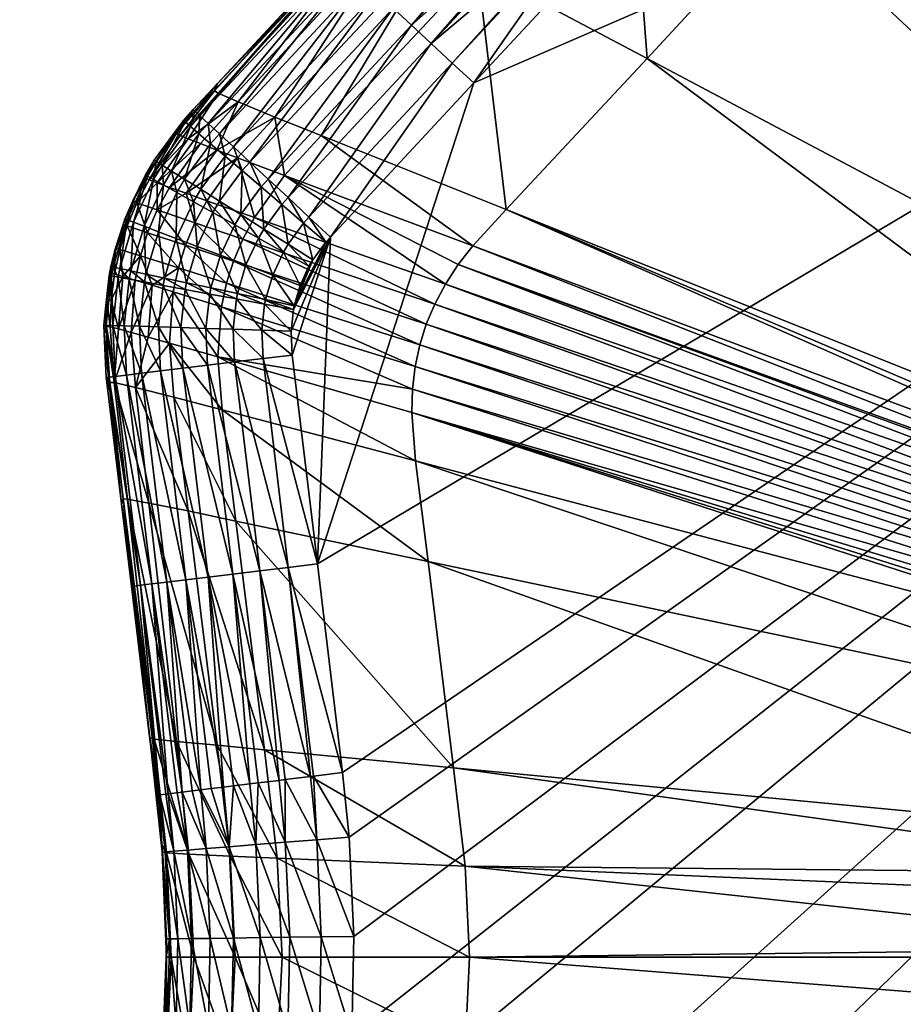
# Model space of a CAD drawing. Header units: millimetres. Extents: x -63483 to 63483, y -19044 to 19056.
# Tile 376 of 569: x 38139 to 40536, y -122 to 2550. Entities that reach past the tile are written whole.
import ezdxf

# ---------------------------------------------------------------- set-up
doc = ezdxf.new("R2010")
doc.units = ezdxf.units.MM
doc.layers.get('0').update_dxf_attribs({"true_color": 0xe1578f})

msp = doc.modelspace()

# ---------------------------------------------------------------- meshes
at = {"color": 156, "true_color": 0x083d8a}
mesh = msp.add_polyface(dxfattribs=at)
corners = [(0.1, -19043.6, 19037.2), (44450.1, -19043.6, 19122.2), (0.1, -19043.6, 19122.2), (0.1, 19056.4, 19122.2), (0.1, 19056.4, 19037.2), (44450.1, 19056.4, 19037.2), (0.1, 19018.3, 19160.3), (0.1, -19005.5, 19160.3), (44450.1, 19018.3, 19160.3), (0.1, 16437.5, 18398.3), (0.1, -16424.8, 18398.3), (44450.1, -16424.8, 18398.3), (0.1, -17079.2, 18484.1), (44450.1, -19015.3, 19000.4), (0.1, -19015.3, 19000.4), (0.1, 19028.1, 19000.4), (0.1, 17092, 18484.1), (44450.1, 17092, 18484.1), (44450.1, 16437.5, 18398.3), (0.1, 16767.6, 18419.9), (44450.1, 16767.6, 18419.9), (44450.1, -16754.8, 18419.9), (0.1, -16754.8, 18419.9), (44450.1, -17079.2, 18484.1), (44450.1, -19043, 19128.9), (0.1, -19043, 19128.9), (44450.1, -19041.3, 19135.3), (0.1, -19041.3, 19135.3), (44450.1, -19038.5, 19141.3), (0.1, -19038.5, 19141.3), (44450.1, -19034.7, 19146.7), (0.1, -19034.7, 19146.7), (44450.1, -19030, 19151.4), (0.1, -19030, 19151.4), (44450.1, -19024.6, 19155.2), (0.1, -19024.6, 19155.2), (44450.1, -19018.5, 19158), (0.1, -19018.5, 19158), (44450.1, -19012.1, 19159.8), (0.1, -19012.1, 19159.8), (44450.1, -19005.5, 19160.3), (44450.1, 19056.4, 19122.2), (0.1, 19055.8, 19128.9), (44450.1, 19055.8, 19128.9), (0.1, 19054.1, 19135.3), (44450.1, 19054.1, 19135.3), (0.1, 19051.3, 19141.3), (44450.1, 19051.3, 19141.3), (0.1, 19047.5, 19146.7), (44450.1, 19047.5, 19146.7), (0.1, 19042.8, 19151.4), (44450.1, 19042.8, 19151.4), (0.1, 19037.3, 19155.2), (44450.1, 19037.3, 19155.2), (0.1, 19031.3, 19158), (44450.1, 19031.3, 19158), (0.1, 19024.9, 19159.8), (0.1, -19041.6, 19025), (0.1, -19039.1, 19019.2), (0.1, -19035.7, 19014), (0.1, 19054.4, 19024.9), (0.1, 19034, 19002.5), (0.1, 19039.4, 19005.5), (0.1, -19031.5, 19009.4), (0.1, -19026.6, 19005.5), (0.1, -19021.2, 19002.5), (0.1, 19044.3, 19009.4), (0.1, 19048.5, 19014), (0.1, 19051.9, 19019.2)]
mesh.append_faces([[corners[k] for k in face] for face in [(0, 1, 2), (3, 4, 5), (6, 7, 8), (9, 10, 11), (12, 13, 14), (15, 16, 17), (9, 18, 19), (19, 20, 16), (21, 10, 22), (23, 22, 12), (2, 24, 25), (25, 26, 27), (27, 28, 29), (29, 30, 31), (31, 32, 33), (33, 34, 35), (35, 36, 37), (37, 38, 39), (39, 40, 7), (3, 41, 42), (42, 43, 44), (44, 45, 46), (47, 46, 48), (49, 48, 50), (51, 50, 52), (53, 52, 54), (55, 54, 56), (7, 25, 27), (35, 37, 33), (33, 37, 31), (27, 29, 7), (7, 29, 31), (7, 31, 39), (39, 31, 37), (12, 22, 10), (6, 9, 19), (6, 0, 2), (6, 2, 7), (15, 4, 6), (15, 6, 16), (16, 6, 19), (14, 0, 12), (12, 0, 6), (12, 6, 10), (6, 10, 9), (57, 14, 58), (58, 14, 59), (60, 15, 61), (60, 61, 62), (63, 59, 14), (63, 14, 64), (64, 14, 65), (66, 67, 62), (62, 67, 68), (62, 68, 60), (7, 31, 33), (7, 33, 39), (39, 33, 37), (4, 3, 6), (54, 50, 48), (48, 6, 56), (48, 56, 54)]], dxfattribs={"color": 156})
mesh = msp.add_polyface(dxfattribs=at)
corners = [(44450.1, -19043.6, 19037.2), (44450.1, -19043.6, 19122.2), (0.1, -19043.6, 19037.2), (0.1, 19056.4, 19122.2), (44450.1, 19056.4, 19037.2), (44450.1, 19056.4, 19122.2), (44450.1, 19018.3, 19160.3), (0.1, -19005.5, 19160.3), (44450.1, -19005.5, 19160.3), (0.1, 16437.5, 18398.3), (44450.1, -16424.8, 18398.3), (44450.1, 16437.5, 18398.3), (45442.2, -16394.8, 18398.3), (44450.1, -17079.2, 18484.1), (44450.1, -19015.3, 19000.4), (0.1, -17079.2, 18484.1), (0.1, 19028.1, 19000.4), (44450.1, 17092, 18484.1), (44450.1, 19028.1, 19000.4), (0.1, 16767.6, 18419.9), (44450.1, 16767.6, 18419.9), (0.1, 17092, 18484.1), (0.1, -16424.8, 18398.3), (44450.1, -16754.8, 18419.9), (0.1, -16754.8, 18419.9), (0.1, -19043.6, 19122.2), (44450.1, -19043, 19128.9), (0.1, -19043, 19128.9), (44450.1, -19041.3, 19135.3), (0.1, -19041.3, 19135.3), (44450.1, -19038.5, 19141.3), (0.1, -19038.5, 19141.3), (44450.1, -19034.7, 19146.7), (0.1, -19034.7, 19146.7), (44450.1, -19030, 19151.4), (0.1, -19030, 19151.4), (44450.1, -19024.6, 19155.2), (0.1, -19024.6, 19155.2), (44450.1, -19018.5, 19158), (0.1, -19018.5, 19158), (44450.1, -19012.1, 19159.8), (0.1, -19012.1, 19159.8), (0.1, 19055.8, 19128.9), (44450.1, 19055.8, 19128.9), (0.1, 19054.1, 19135.3), (44450.1, 19054.1, 19135.3), (0.1, 19051.3, 19141.3), (44450.1, 19051.3, 19141.3), (0.1, 19047.5, 19146.7), (44450.1, 19047.5, 19146.7), (0.1, 19042.8, 19151.4), (44450.1, 19042.8, 19151.4), (0.1, 19037.3, 19155.2), (44450.1, 19037.3, 19155.2), (0.1, 19031.3, 19158), (44450.1, 19031.3, 19158), (0.1, 19024.9, 19159.8), (44450.1, 19024.9, 19159.8), (0.1, 19018.3, 19160.3), (0.1, -19043.1, 19031), (44450.1, -19043.1, 19031), (0.1, -19041.6, 19025), (44450.1, -19041.6, 19025), (0.1, -19039.1, 19019.2), (44450.1, -19039.1, 19019.2), (0.1, -19035.7, 19014), (44450.1, -19035.7, 19014), (0.1, -19031.5, 19009.4), (44450.1, -19031.5, 19009.4), (0.1, -19026.6, 19005.5), (44450.1, -19026.6, 19005.5), (0.1, -19021.2, 19002.5), (44450.1, -19021.2, 19002.5), (0.1, -19015.3, 19000.4), (0.1, 19056.4, 19037.2), (44450.1, 19055.9, 19031), (0.1, 19055.9, 19031), (44450.1, 19054.4, 19024.9), (0.1, 19054.4, 19024.9), (44450.1, 19051.9, 19019.2), (0.1, 19051.9, 19019.2), (44450.1, 19048.5, 19014), (0.1, 19048.5, 19014), (44450.1, 19044.3, 19009.4), (0.1, 19044.3, 19009.4), (44450.1, 19039.4, 19005.5), (0.1, 19039.4, 19005.5), (44450.1, 19034, 19002.5), (0.1, 19034, 19002.5)]
mesh.append_faces([[corners[k] for k in face] for face in [(0, 1, 2), (3, 4, 5), (6, 7, 8), (9, 10, 11), (12, 11, 10), (13, 14, 15), (16, 17, 18), (19, 11, 20), (21, 20, 17), (10, 22, 23), (23, 24, 13), (25, 1, 26), (27, 26, 28), (29, 28, 30), (31, 30, 32), (33, 32, 34), (35, 34, 36), (37, 36, 38), (39, 38, 40), (41, 40, 8), (42, 5, 43), (44, 43, 45), (45, 46, 47), (47, 48, 49), (49, 50, 51), (51, 52, 53), (53, 54, 55), (55, 56, 57), (57, 56, 58), (57, 58, 6), (0, 2, 59), (0, 59, 60), (60, 59, 61), (60, 61, 62), (62, 61, 63), (62, 63, 64), (64, 63, 65), (64, 65, 66), (66, 65, 67), (66, 67, 68), (68, 67, 69), (68, 69, 70), (70, 69, 71), (70, 71, 72), (72, 71, 73), (72, 73, 14), (4, 74, 75), (75, 74, 76), (75, 76, 77), (77, 76, 78), (77, 78, 79), (79, 78, 80), (79, 80, 81), (81, 80, 82), (81, 82, 83), (83, 82, 84), (83, 84, 85), (85, 84, 86), (85, 86, 87), (87, 86, 88), (87, 88, 18), (18, 88, 16)]], dxfattribs={"color": 156})
mesh = msp.add_polyface(dxfattribs=at)
corners = [(41368.1, 1107.5, 18423.7), (41388.6, 1141.6, 18423.7), (41383, 1134.5, 18423.7), (38946.7, -1060.5, 389.7), (39015.2, -493.8, 389.7), (45919.1, 5217.5, 389.7), (39040.1, -206.8, 389.7), (39045.3, 62.4, 389.7), (39032.8, 331.5, 389.7), (39015.2, 506.6, 389.7), (38946.7, 1073.2, 389.7), (38878.2, -1627.1, 389.7), (39370.7, -2365.4, 389.7), (41872.3, 1670.8, 18423.7), (41897.7, 1703.1, 18423.7), (40210.7, 2845.1, 9678.9), (41991.6, 1822.3, 18423.7), (40359, 3037.1, 9678.3), (41995.8, 1829, 18423.7), (40493.5, 3250.3, 9679.6), (42080.7, 1964.2, 18423.7), (42099.8, 1994.6, 18423.7), (39328.9, 1885.4, 9692.2), (39368.5, 1936.6, 9691.7), (41413.3, 1173, 18423.7), (39458.6, 2034.9, 9690.6), (41306.3, 843.4, 18423.7), (41306.8, 879.5, 18423.7), (39202.5, 1483.6, 9692.1), (39212, 1608.5, 9692.7), (41307.4, 921, 18423.7), (41314.1, 958.6, 18423.7), (39224.5, 1667.3, 9692.9), (41320.7, 995.2, 18423.7), (39242, 1723.2, 9692.9), (41334.9, 1035.3, 18423.7), (39265.4, 1778.2, 9692.8), (41346.6, 1068.4, 18423.7), (39294.4, 1832.4, 9692.5), (39347.6, 253, 9679.2), (41380.1, 233.4, 18423.7), (39316.3, 520.1, 9681.6), (41369, 324.5, 18423.7), (39246.8, 1079.8, 9688.2), (41330.3, 641.5, 18423.7), (39212.9, 1352.8, 9691.1), (41311, 799.9, 18423.7), (41308.7, 819.1, 18423.7), (41430.9, 1195.4, 18423.7), (41465.8, 1232.9, 18423.7), (39841.6, 2444.5, 9684.2), (41683.4, 1466.6, 18423.7), (41833, 1627.3, 18423.7), (42237.4, 2242.3, 18423.7), (40762.1, 3735.2, 9685.6), (42386.3, 2510.4, 18423.7), (39359.4, 6.4, 9678.2), (41393.7, 30.4, 18423.7), (41384.6, 165.7, 18423.7), (39788.6, 3130.9, 7492.6), (39204.7, 1547, 9692.5)]
mesh.append_faces([[corners[k] for k in face] for face in [(0, 1, 2), (3, 4, 5), (5, 4, 6), (5, 6, 7), (7, 8, 5), (5, 8, 9), (5, 9, 10), (3, 5, 11), (11, 5, 12), (13, 14, 15), (15, 14, 16), (15, 16, 17), (17, 16, 18), (17, 18, 19), (19, 18, 20), (19, 20, 21), (0, 2, 22), (22, 2, 1), (22, 1, 23), (23, 1, 24), (23, 24, 25), (26, 27, 28), (29, 30, 31), (32, 31, 33), (34, 33, 35), (34, 35, 36), (36, 35, 37), (36, 37, 38), (39, 40, 41), (41, 40, 42), (41, 42, 43), (43, 42, 44), (45, 44, 46), (28, 46, 47), (28, 47, 26), (24, 48, 25), (25, 48, 49), (25, 49, 50), (50, 49, 51), (50, 51, 15), (15, 51, 52), (15, 52, 13), (21, 53, 54), (54, 53, 55), (56, 57, 39), (39, 57, 58), (39, 58, 40), (37, 0, 38), (38, 0, 22), (59, 50, 15), (60, 27, 30)]], dxfattribs={"color": 156})
mesh = msp.add_polyface(dxfattribs=at)
corners = [(40110.5, 3228.6, 389.7), (42575.6, 5085.7, 389.7), (39948, 3013.8, 389.7), (38946.7, 1073.2, 389.7), (39370.7, 2378.1, 389.7), (45919.1, 5217.5, 389.7), (39759.2, 2796.3, 389.7), (42563.5, 2689.8, 18423.7), (42596.7, 2705.4, 18423.7), (41341, 4509.1, 9692.6), (42445.2, 2593.6, 18423.7), (42467, 2614.5, 18423.7), (41145.5, 4372.7, 9692.7), (41189.6, 4414, 9692.8), (42499.6, 2645.8, 18423.7), (41236.1, 4450, 9692.9), (42528.1, 2665.4, 18423.7), (40762.1, 3735.2, 9685.6), (40493.5, 3250.3, 9679.6), (42099.8, 1994.6, 18423.7), (42386.3, 2510.4, 18423.7), (41030.5, 4220.4, 9691.5), (42392.8, 2521.3, 18423.7), (41104, 4326.3, 9692.4), (42398.7, 2531.4, 18423.7), (42439.4, 2585.9, 18423.7), (41286.4, 4481.5, 9692.8), (39788.6, 3130.9, 7492.6), (40210.7, 2845.1, 9678.9), (39949.7, 3339.1, 7491.9), (40359, 3037.1, 9678.3), (40096.3, 3572, 7493.6), (40393.3, 4108.5, 7501), (39997.1, 3652.4, 6947), (39988.1, 3805.4, 599.1), (40008.2, 3794.3, 572.1), (39926.6, 3656.8, 571.1), (40210, 3682, 414.6), (40270.2, 3648.4, 398.1), (40183.3, 3499.7, 397.5), (40277.7, 3644.3, 396), (40110.3, 3544.3, 420.4), (40195.7, 3689.9, 421.4), (40086.3, 3750.8, 486.7), (40125.9, 3728.8, 459), (40041.9, 3586.2, 457.8), (40145.7, 3717.8, 445.1), (40033.3, 3780.3, 538.5), (40062.8, 3763.9, 509.7), (39980, 3624.1, 508.6), (39963.8, 3818.9, 644.4), (40038.4, 3279.4, 397.5), (39968.5, 3328.8, 420.4), (39879.5, 3069.3, 397.5), (39903, 3375, 457.8), (40258.5, 3453.6, 389.7), (40347.2, 3605.6, 389.7)]
mesh.append_faces([[corners[k] for k in face] for face in [(0, 1, 2), (3, 4, 5), (5, 4, 6), (5, 6, 2), (7, 8, 9), (10, 11, 12), (13, 11, 14), (15, 14, 16), (17, 18, 19), (17, 20, 21), (21, 20, 22), (21, 22, 23), (23, 22, 24), (23, 24, 25), (16, 7, 26), (27, 28, 29), (29, 28, 30), (29, 30, 31), (31, 30, 18), (31, 18, 32), (32, 18, 17), (12, 23, 25), (12, 25, 10), (31, 33, 29), (34, 35, 36), (37, 38, 39), (39, 38, 40), (41, 42, 37), (43, 44, 45), (45, 44, 46), (47, 48, 49), (49, 48, 43), (34, 36, 50), (37, 39, 41), (41, 39, 51), (41, 51, 52), (52, 51, 53), (43, 45, 49), (49, 45, 54), (2, 53, 51), (2, 51, 0), (0, 51, 39), (0, 39, 55), (55, 39, 40), (55, 40, 56), (52, 54, 45), (52, 45, 41), (41, 45, 46), (41, 46, 42), (49, 36, 35), (49, 35, 47)]], dxfattribs={"color": 156})
mesh = msp.add_polyface(dxfattribs=at)
corners = [(41896.9, -1691.1, 18423.7), (41963.3, -1770.7, 18423.7), (45417.4, 2905.8, 18423.7), (41994.4, -1817.2, 18423.7), (42070.5, -1931, 18423.7), (45371.8, -2907.9, 18423.7), (45487, -2875.3, 18423.7), (45557.3, -2855.4, 18423.7), (45614.7, -2843.3, 18423.7), (42099.8, -1981.8, 18423.7), (43285.5, -2843.3, 18423.7), (42081.9, -1950.6, 18423.7), (43413.3, -2875.5, 18423.7), (43482.8, -2893, 18423.7), (42237.4, -2229.5, 18423.7), (42386.3, -2497.6, 18423.7), (42393.3, -2508.1, 18423.7), (42429.4, -2562, 18423.7), (42439.6, -2572.9, 18423.7), (42466.9, -2602, 18423.7), (41683.4, -1453.8, 18423.7), (41833, -1614.5, 18423.7), (42481.1, -2617.1, 18423.7), (42496.2, -2628.7, 18423.7), (42527.9, -2653, 18423.7), (45642.1, -2837.9, 18423.7), (42542.6, -2664.4, 18423.7), (42596.5, -2693.2, 18423.7), (42609.1, -2699.9, 18423.7), (42633.3, -2708.1, 18423.7), (42682.6, -2724.9, 18423.7), (42706.4, -2730.2, 18423.7), (42788.1, -2746.1, 18423.7), (45919.1, 5217.5, 389.7), (40198.7, -3346, 389.7), (40044.6, -3125.2, 389.7), (42981.1, -5204.7, 389.7), (42726.7, -5116.6, 389.7), (40902.5, -4590.3, 389.7), (40624.8, -4091.6, 389.7), (40347.2, -3592.9, 389.7), (42466.9, -5045.4, 389.7), (42294.9, -5008, 389.7), (41734.8, -4898, 389.7), (39876.3, -2914.8, 389.7), (39759.2, -2783.5, 389.7), (39370.7, -2365.4, 389.7), (41174.8, -4788.1, 389.7), (41112.4, -4771, 389.7), (41058.4, -4746.8, 389.7), (43764.1, -5557.4, 389.7), (43246.4, -5317.1, 389.7), (41049.1, -4741.6, 389.7), (41001.7, -4709.2, 389.7), (40959.9, -4670.2, 389.7), (40946.5, -4654.9, 389.7), (40912, -4606.8, 389.7), (40762.1, -3722.5, 9685.6), (40493.5, -3237.5, 9679.6)]
mesh.append_faces([[corners[k] for k in face] for face in [(0, 1, 2), (1, 3, 2), (2, 3, 4), (5, 6, 4), (4, 6, 7), (4, 7, 8), (9, 10, 11), (11, 10, 4), (10, 12, 4), (4, 12, 13), (4, 13, 5), (9, 14, 10), (10, 14, 15), (10, 15, 16), (16, 17, 10), (10, 17, 18), (10, 18, 19), (2, 20, 21), (2, 21, 0), (19, 22, 10), (10, 22, 23), (10, 23, 24), (8, 25, 4), (24, 26, 10), (27, 28, 29), (30, 31, 29), (29, 32, 27), (33, 34, 35), (33, 36, 37), (38, 39, 33), (33, 39, 40), (33, 40, 34), (37, 41, 33), (33, 41, 42), (33, 42, 43), (35, 44, 33), (33, 44, 45), (33, 45, 46), (43, 47, 33), (33, 47, 48), (33, 48, 49), (33, 50, 51), (33, 51, 36), (49, 52, 33), (33, 52, 53), (33, 53, 54), (54, 55, 33), (33, 55, 56), (33, 56, 38), (57, 14, 9), (58, 9, 11), (58, 11, 4)]], dxfattribs={"color": 156})
mesh = msp.add_polyface(dxfattribs=at)
corners = [(39105.3, 2835.7, 5284.2), (38998.5, 2723.9, 898.2), (38667.9, 2356.7, 5290.1), (39098.6, 2831.7, 898), (39116.5, 2830.6, 5845.5), (38731.7, 2326.5, 6410.3), (39169.6, 2802.3, 6402.9), (38831.5, 2285.4, 6961.4), (39266.1, 2750, 6953.1), (38776.3, 2013.5, 7509.7), (39294.4, 1832.4, 9692.5), (38857.6, 2127.3, 7508.7), (39328.9, 1885.4, 9692.2), (39368.5, 1936.6, 9691.7), (38956.7, 2235.4, 7507.3), (39458.6, 2034.9, 9690.6), (39381.2, 2689, 7499.3), (39841.6, 2444.5, 9684.2), (39788.6, 3130.9, 7492.6), (38677.8, 2350, 5852.1), (39683.1, 3202.3, 6946.1), (39759.2, 2796.3, 389.7), (39370.7, 2378.1, 389.7), (39701, 2850.3, 396.7), (39312.4, 2432.2, 396), (39694.6, 2856.3, 397.5), (39255.6, 2485, 414.6), (39644.4, 2902.9, 415.8), (39631.9, 2914.6, 420.4), (39201.6, 2535.2, 445.2), (39590.8, 2952.8, 446.6), (39573.1, 2969.2, 457.8), (39151.8, 2581.4, 486.9), (39541.3, 2998.8, 488.2), (39520, 3018.6, 508.5), (39107.4, 2622.7, 538.7), (39474.2, 3061.2, 571.1), (39069.4, 2657.9, 599.3), (39437, 3095.8, 643.6), (39038.9, 2686.3, 667.4), (39409.5, 3121.3, 723.9), (39016.6, 2707, 741.1), (38676, 2376.8, 898.6), (39003, 2719.6, 818.6), (39392.7, 3136.9, 809.4), (38628.1, 2289.1, 741.5), (38650.4, 2268.4, 667.7), (38680.9, 2240, 599.6), (38718.8, 2204.8, 538.9), (38763.3, 2163.5, 487), (38813.1, 2117.2, 445.2), (38867.1, 2067, 414.7), (38923.9, 2014.2, 396), (38982.2, 1960, 389.7), (38909, 1997.5, 396), (38969.4, 1945.8, 389.7)]
mesh.append_faces([[corners[k] for k in face] for face in [(0, 1, 2), (0, 3, 1), (4, 5, 6), (5, 7, 6), (6, 7, 8), (9, 10, 11), (11, 12, 13), (11, 13, 14), (14, 13, 15), (14, 15, 16), (16, 15, 17), (16, 17, 18), (4, 0, 19), (16, 20, 8), (16, 8, 14), (14, 8, 7), (14, 7, 11), (21, 22, 23), (23, 22, 24), (23, 24, 25), (25, 24, 26), (25, 26, 27), (27, 26, 28), (28, 26, 29), (28, 29, 30), (30, 29, 31), (31, 29, 32), (31, 32, 33), (33, 32, 34), (34, 32, 35), (36, 35, 37), (38, 37, 39), (40, 39, 41), (42, 1, 43), (43, 1, 3), (44, 41, 43), (45, 43, 41), (46, 41, 39), (47, 39, 37), (48, 37, 35), (49, 35, 32), (49, 32, 50), (50, 32, 29), (50, 29, 51), (51, 29, 26), (51, 26, 52), (52, 26, 24), (52, 24, 53), (53, 24, 22), (54, 51, 52), (54, 52, 55)]], dxfattribs={"color": 156})
mesh = msp.add_polyface(dxfattribs=at)
corners = [(38674, 2196.1, 6688.4), (38730.1, 2174.9, 6962.9), (38831.5, 2285.4, 6961.4), (38596.2, 2226.6, 6133.2), (38629.3, 2213.4, 6411.7), (38731.7, 2326.5, 6410.3), (38583.6, 2276.2, 898.6), (38573, 2261.9, 898.6), (38564.8, 2242.1, 5291.2), (38479.8, 2121, 5291.9), (38504.3, 2168.6, 898.2), (38667.9, 2356.7, 5290.1), (38998.5, 2723.9, 898.2), (38676, 2376.8, 898.6), (38610.1, 2305.9, 898.7), (38574.8, 2235.6, 5853.3), (38677.8, 2350, 5852.1), (39116.5, 2830.6, 5845.5), (38490.2, 2115.3, 5854.1), (38511.9, 2107, 6134), (38545.3, 2094.8, 6412.6), (39105.3, 2835.7, 5284.2), (38857.6, 2127.3, 7508.7), (38614.6, 2301.7, 819.1), (39003, 2719.6, 818.6), (38628.1, 2289.1, 741.5), (39016.6, 2707, 741.1), (38650.4, 2268.4, 667.7), (39038.9, 2686.3, 667.4), (38680.9, 2240, 599.6), (39069.4, 2657.9, 599.3), (38718.8, 2204.8, 538.9), (39107.4, 2622.7, 538.7), (38763.3, 2163.5, 487), (38588.2, 2272.2, 819.1), (38602.3, 2260.2, 741.4), (38625.4, 2240.4, 667.7), (38657, 2213.3, 599.6), (38696.4, 2179.6, 538.8), (38742.4, 2140.2, 487), (38509.6, 2165.3, 818.7), (38525.3, 2155.5, 741.1), (38551.1, 2139.2, 667.4), (38586.3, 2117.1, 599.4), (38630.1, 2089.5, 538.7)]
mesh.append_faces([[corners[k] for k in face] for face in [(0, 1, 2), (3, 4, 5), (6, 7, 8), (8, 7, 9), (9, 7, 10), (11, 12, 13), (11, 13, 8), (8, 13, 14), (8, 14, 6), (15, 3, 16), (16, 3, 5), (16, 5, 17), (4, 0, 5), (5, 0, 2), (15, 18, 3), (3, 19, 4), (4, 20, 0), (16, 21, 11), (16, 11, 15), (15, 11, 8), (15, 8, 18), (18, 8, 9), (22, 2, 1), (14, 13, 23), (23, 13, 24), (23, 24, 25), (25, 26, 27), (27, 28, 29), (29, 30, 31), (31, 32, 33), (7, 6, 34), (6, 14, 34), (34, 14, 23), (34, 23, 35), (35, 23, 25), (35, 25, 36), (36, 25, 27), (36, 27, 37), (37, 27, 29), (37, 29, 38), (38, 29, 31), (38, 31, 39), (39, 31, 33), (10, 7, 40), (40, 7, 34), (40, 34, 41), (41, 34, 35), (41, 35, 42), (42, 35, 36), (42, 36, 43), (43, 36, 37), (44, 37, 38)]], dxfattribs={"color": 156})
mesh = msp.add_polyface(dxfattribs=at)
corners = [(38878.2, 1639.9, 389.7), (38982.2, 1960, 389.7), (38946.7, 1073.2, 389.7), (39370.7, 2378.1, 389.7), (38875.1, 1704.4, 389.7), (38881.5, 1763.3, 389.7), (38883.6, 1773.8, 389.7), (38899.8, 1828.9, 389.7), (38923.9, 1880.6, 389.7), (38934.3, 1898.2, 389.7), (38969.4, 1945.8, 389.7), (39204.7, 1547, 9692.5), (41307.4, 921, 18423.7), (39212, 1608.5, 9692.7), (41314.1, 958.6, 18423.7), (39224.5, 1667.3, 9692.9), (41320.7, 995.2, 18423.7), (39242, 1723.2, 9692.9), (39246.8, 1079.8, 9688.2), (41330.3, 641.5, 18423.7), (39212.9, 1352.8, 9691.1), (41311, 799.9, 18423.7), (39202.5, 1483.6, 9692.1), (38686.9, 1770.9, 7510), (38700.3, 1834.7, 7510.1), (38719.2, 1895, 7510.1), (38744.6, 1954.6, 7510), (39265.4, 1778.2, 9692.8), (38776.3, 2013.5, 7509.7), (39294.4, 1832.4, 9692.5), (39328.9, 1885.4, 9692.2), (38857.6, 2127.3, 7508.7), (38850.8, 6.4, 7491.9), (39359.4, 6.4, 9678.2), (38837.7, 274.7, 7493.1), (39347.6, 253, 9679.2), (38803.2, 569, 7496.1), (39316.3, 520.1, 9681.6), (38725.9, 1189.4, 7504.4), (38688.4, 1491, 7507.9), (38676.8, 1634.6, 7509.2), (41306.8, 879.5, 18423.7), (38923.9, 2014.2, 396), (38867, 1940.5, 396), (38909, 1997.5, 396), (38854.5, 1919.4, 396), (38867.8, 1063.7, 396), (39015.2, 506.6, 389.7), (38936.3, 497, 396), (38927.8, 496, 398.1), (38859.4, 487.7, 414.6), (38944.9, 324.5, 397.5), (38859.6, 317.8, 420.4), (38957.1, 61.2, 397.5), (38871.6, 60, 420.4), (39045.3, 62.4, 389.7), (39032.8, 331.5, 389.7)]
mesh.append_faces([[corners[k] for k in face] for face in [(0, 1, 2), (2, 1, 3), (0, 4, 1), (1, 4, 5), (1, 5, 6), (6, 7, 8), (8, 9, 6), (6, 9, 10), (6, 10, 1), (11, 12, 13), (13, 14, 15), (15, 16, 17), (18, 19, 20), (20, 21, 22), (23, 11, 13), (24, 13, 15), (25, 15, 17), (25, 17, 26), (26, 17, 27), (26, 27, 28), (28, 27, 29), (29, 30, 31), (32, 33, 34), (34, 33, 35), (34, 35, 36), (36, 35, 37), (36, 37, 38), (38, 37, 18), (38, 18, 39), (39, 18, 20), (40, 20, 22), (40, 22, 11), (11, 22, 41), (10, 42, 1), (43, 44, 9), (9, 44, 10), (45, 43, 8), (8, 43, 9), (8, 7, 45), (46, 2, 47), (46, 47, 48), (48, 49, 46), (50, 49, 51), (51, 49, 48), (50, 51, 52), (52, 51, 53), (52, 53, 54), (55, 53, 51), (55, 51, 56), (56, 51, 48), (56, 48, 47)]], dxfattribs={"color": 156})
mesh = msp.add_polyface(dxfattribs=at)
corners = [(38590.4, 2078.7, 6689.4), (38545.3, 2094.8, 6412.6), (38512.5, 2033.5, 6412.9), (38511.9, 2107, 6134), (38490.2, 2115.3, 5854.1), (38457, 2053.1, 5854.4), (38424.7, 2008.8, 897.8), (38446.4, 2058.1, 5292.2), (38451.9, 2067.1, 897.9), (38480.5, 2128.5, 898.1), (38479.8, 2121, 5291.9), (38485, 2136.1, 898.1), (38504.3, 2168.6, 898.2), (38596.2, 2226.6, 6133.2), (38629.3, 2213.4, 6411.7), (38674, 2196.1, 6688.4), (38730.1, 2174.9, 6962.9), (38614.6, 1998.6, 6964.3), (38647.1, 2058.7, 6963.9), (38857.6, 2127.3, 7508.7), (38776.3, 2013.5, 7509.7), (38485.9, 2125.5, 818.6), (38509.6, 2165.3, 818.7), (38742.4, 2140.2, 487), (38763.3, 2163.5, 487), (38794.1, 2095.9, 445.2), (38813.1, 2117.2, 445.2), (38850.1, 2048, 414.7), (38867.1, 2067, 414.7), (38909, 1997.5, 396), (38586.3, 2117.1, 599.4), (38657, 2213.3, 599.6), (38630.1, 2089.5, 538.7), (38696.4, 2179.6, 538.8), (38681.4, 2057.2, 486.9), (38739, 2021, 445.2), (38801.4, 1981.8, 414.6), (38502.2, 2116.4, 741), (38525.3, 2155.5, 741.1), (38528.8, 2101.6, 667.3), (38551.1, 2139.2, 667.4), (38565.1, 2081.2, 599.3), (38610.3, 2056, 538.6), (38663.2, 2026.4, 486.8), (38515.4, 1974.5, 599.2), (38476.5, 1989.2, 667.1), (38448, 2000, 740.8), (38430.6, 2006.6, 818.3)]
mesh.append_faces([[corners[k] for k in face] for face in [(0, 1, 2), (3, 4, 5), (6, 7, 8), (8, 7, 9), (9, 7, 10), (9, 10, 11), (10, 12, 11), (1, 3, 2), (2, 3, 5), (13, 4, 3), (14, 3, 1), (15, 1, 0), (15, 0, 16), (2, 17, 0), (0, 17, 18), (0, 18, 16), (4, 10, 5), (5, 10, 7), (19, 16, 20), (20, 16, 18), (8, 9, 21), (11, 12, 22), (23, 24, 25), (25, 24, 26), (25, 26, 27), (27, 26, 28), (27, 28, 29), (30, 31, 32), (32, 33, 34), (34, 33, 23), (34, 23, 35), (35, 23, 25), (36, 25, 27), (9, 11, 21), (21, 11, 22), (21, 22, 37), (37, 22, 38), (37, 38, 39), (39, 38, 40), (39, 40, 41), (41, 40, 30), (41, 30, 42), (42, 30, 32), (42, 32, 43), (43, 32, 34), (41, 44, 39), (39, 45, 37), (37, 45, 46), (37, 46, 21), (21, 46, 47), (21, 47, 8)]], dxfattribs={"color": 156})
mesh = msp.add_polyface(dxfattribs=at)
corners = [(38373.1, 1774.1, 898.2), (38375.8, 1790.5, 5291.9), (38384.6, 1861.6, 5292.1), (38381.9, 1855.7, 897.9), (38386.8, 1879.9, 897.9), (38399.2, 1929.6, 5292.3), (38399.8, 1924.2, 897.8), (38419.5, 1994.3, 5292.3), (38421.3, 1997.3, 897.8), (38424.7, 2008.8, 897.8), (38446.4, 2058.1, 5292.2), (38418.5, 1853.1, 6134.3), (38452.6, 1842.9, 6412.8), (38466.6, 1909.1, 6413), (38512.5, 2033.5, 6412.9), (38457, 2053.1, 5854.4), (38486.2, 1971.7, 6413), (38430.4, 1990.3, 5854.5), (38410.4, 1926.6, 5854.5), (38396.2, 1859.5, 5854.3), (38387.6, 1789, 5854.1), (38498.4, 1829, 6689.6), (38569.5, 1876.4, 6964.4), (38388.1, 1854.6, 818.4), (38528.8, 2101.6, 667.3), (38515.4, 1974.5, 599.2), (38476.5, 1989.2, 667.1), (38430.6, 2006.6, 818.3), (38451.9, 2067.1, 897.9), (38392.9, 1878.6, 818.4), (38411.1, 1874.8, 740.8), (38448, 2000, 740.8), (38440.9, 1868.4, 667.2), (38481.6, 1859.7, 599.2), (38532.2, 1848.8, 538.6), (38406.4, 1851.2, 740.9), (38436.3, 1845.6, 667.2), (38477.3, 1838.1, 599.2), (38528.2, 1828.6, 538.6), (38392.1, 1720.3, 741.2)]
mesh.append_faces([[corners[k] for k in face] for face in [(0, 1, 2), (0, 2, 3), (3, 2, 4), (4, 2, 5), (4, 5, 6), (6, 5, 7), (6, 7, 8), (8, 7, 9), (9, 7, 10), (11, 12, 13), (14, 15, 16), (16, 15, 17), (16, 17, 13), (13, 17, 18), (13, 18, 11), (11, 18, 19), (11, 19, 20), (12, 21, 13), (13, 22, 16), (15, 10, 17), (17, 10, 7), (17, 7, 18), (18, 7, 5), (18, 5, 19), (19, 5, 2), (19, 2, 20), (20, 2, 1), (0, 3, 23), (24, 25, 26), (6, 8, 27), (27, 8, 9), (27, 9, 28), (4, 6, 29), (29, 6, 27), (29, 27, 30), (30, 27, 31), (30, 31, 32), (32, 31, 26), (32, 26, 33), (33, 26, 25), (33, 25, 34), (3, 4, 23), (23, 4, 29), (23, 29, 35), (35, 29, 30), (35, 30, 36), (36, 30, 32), (36, 32, 37), (37, 32, 33), (37, 33, 38), (39, 23, 35)]], dxfattribs={"color": 156})
mesh = msp.add_polyface(dxfattribs=at)
corners = [(38466.6, 1909.1, 6413), (38498.4, 1829, 6689.6), (38569.5, 1876.4, 6964.4), (38486.2, 1971.7, 6413), (38588.8, 1937.9, 6964.4), (38512.5, 2033.5, 6412.9), (38614.6, 1998.6, 6964.3), (38555.9, 1811.4, 6964.2), (38776.3, 2013.5, 7509.7), (38647.1, 2058.7, 6963.9), (38744.6, 1954.6, 7510), (38719.2, 1895, 7510.1), (38700.3, 1834.7, 7510.1), (38686.9, 1770.9, 7510), (38739, 2021, 445.2), (38794.1, 2095.9, 445.2), (38801.4, 1981.8, 414.6), (38850.1, 2048, 414.7), (38867, 1940.5, 396), (38909, 1997.5, 396), (38663.2, 2026.4, 486.8), (38681.4, 2057.2, 486.9), (38722.5, 1993.2, 445.2), (38786.8, 1957.2, 414.6), (38854.5, 1919.4, 396), (38899.8, 1828.9, 389.7), (38825.5, 1857, 396), (38753, 1884.5, 414.6), (38684.1, 1910.6, 445.1), (38620.5, 1934.6, 486.8), (38610.3, 2056, 538.6), (38563.8, 1956.1, 538.5), (38565.1, 2081.2, 599.3), (38515.4, 1974.5, 599.2), (38532.2, 1848.8, 538.6), (38591.5, 1836.2, 486.8), (38658, 1822, 445.1), (38730, 1806.6, 414.6), (38805.8, 1790.4, 396), (38883.6, 1773.8, 389.7), (38528.2, 1828.6, 538.6), (38481.6, 1859.7, 599.2), (38587.8, 1817.6, 486.8), (38654.7, 1805.3, 445.1), (38727.1, 1791.9, 414.6)]
mesh.append_faces([[corners[k] for k in face] for face in [(0, 1, 2), (3, 2, 4), (3, 4, 5), (5, 4, 6), (1, 7, 2), (8, 9, 10), (10, 9, 6), (10, 6, 11), (11, 6, 4), (11, 4, 12), (12, 4, 2), (12, 2, 13), (13, 2, 7), (14, 15, 16), (16, 17, 18), (18, 17, 19), (20, 21, 22), (22, 21, 14), (22, 14, 23), (23, 14, 16), (23, 16, 24), (24, 16, 18), (24, 25, 26), (24, 26, 23), (23, 26, 27), (23, 27, 22), (22, 27, 28), (22, 28, 20), (20, 28, 29), (20, 29, 30), (30, 29, 31), (30, 31, 32), (32, 31, 33), (34, 33, 31), (34, 31, 35), (35, 31, 29), (35, 29, 36), (36, 29, 28), (36, 28, 37), (37, 28, 27), (37, 27, 38), (38, 27, 26), (38, 26, 39), (39, 26, 25), (40, 41, 34), (40, 34, 42), (42, 34, 35), (42, 35, 43), (43, 35, 36), (43, 36, 44), (44, 36, 37)]], dxfattribs={"color": 156})
mesh = msp.add_polyface(dxfattribs=at)
corners = [(38387.6, 1789, 5854.1), (38384.7, 1716.1, 5853.7), (38407.3, 1710.5, 6133.6), (38373.1, 1774.1, 898.2), (38367.4, 1721.1, 898.3), (38372.8, 1717, 5291.5), (38368.5, 1697.7, 898.4), (38375.8, 1790.5, 5291.9), (38418.5, 1853.1, 6134.3), (38452.6, 1842.9, 6412.8), (38555.9, 1811.4, 6964.2), (38487.9, 1688.6, 6688.8), (38545.7, 1672.3, 6963.4), (38441.7, 1701.4, 6412.1), (38498.4, 1829, 6689.6), (38686.9, 1770.9, 7510), (39212, 1608.5, 9692.7), (38700.3, 1834.7, 7510.1), (39224.5, 1667.3, 9692.9), (38719.2, 1895, 7510.1), (38395.6, 1565.1, 5852.6), (38676.8, 1634.6, 7509.2), (38373.6, 1720.9, 818.8), (38727.1, 1791.9, 414.6), (38730, 1806.6, 414.6), (38803.3, 1777.7, 396), (38805.8, 1790.4, 396), (38881.5, 1763.3, 389.7), (38883.6, 1773.8, 389.7), (38388.1, 1854.6, 818.4), (38392.1, 1720.3, 741.2), (38406.4, 1851.2, 740.9), (38422.5, 1719.3, 667.5), (38436.3, 1845.6, 667.2), (38464.2, 1717.9, 599.4), (38477.3, 1838.1, 599.2), (38515.9, 1716.2, 538.7), (38528.2, 1828.6, 538.6), (38576.5, 1714.2, 486.9), (38587.8, 1817.6, 486.8), (38644.5, 1712, 445.2), (38654.7, 1805.3, 445.1), (38718.1, 1709.6, 414.6), (38795.6, 1707, 396), (38875.1, 1704.4, 389.7), (38398.3, 1581.7, 741.5), (38428.5, 1585.4, 667.7), (38469.8, 1590.4, 599.6), (38521.2, 1596.6, 538.9), (38581.4, 1603.9, 487), (38649, 1612.1, 445.2), (38722.1, 1621, 414.7), (38799.2, 1630.3, 396), (38878.2, 1639.9, 389.7)]
mesh.append_faces([[corners[k] for k in face] for face in [(0, 1, 2), (3, 4, 5), (5, 4, 6), (5, 7, 3), (0, 2, 8), (8, 2, 9), (10, 11, 12), (2, 13, 9), (9, 13, 14), (15, 16, 17), (17, 18, 19), (13, 11, 14), (14, 11, 10), (0, 7, 1), (1, 7, 5), (1, 5, 20), (15, 10, 21), (21, 10, 12), (6, 4, 22), (23, 24, 25), (25, 24, 26), (25, 26, 27), (27, 26, 28), (4, 3, 22), (22, 3, 29), (22, 29, 30), (30, 31, 32), (32, 31, 33), (32, 33, 34), (34, 33, 35), (34, 35, 36), (36, 35, 37), (36, 37, 38), (38, 37, 39), (38, 39, 40), (40, 39, 41), (40, 41, 42), (42, 41, 23), (42, 23, 43), (43, 23, 25), (43, 25, 44), (44, 25, 27), (45, 22, 30), (46, 30, 32), (47, 32, 34), (48, 34, 36), (49, 36, 38), (50, 38, 40), (51, 40, 42), (52, 42, 43), (53, 43, 44)]], dxfattribs={"color": 156})
mesh = msp.add_polyface(dxfattribs=at)
corners = [(38415.2, 1236.4, 898.4), (38419.4, 1249.5, 5288), (38383.7, 1565.5, 5290.6), (38378.1, 1544, 898.7), (38372.8, 1717, 5291.5), (38368.5, 1697.7, 898.4), (38373.9, 1578.8, 898.7), (38545.7, 1672.3, 6963.4), (38487.9, 1688.6, 6688.8), (38452.9, 1551.9, 6410.9), (38384.7, 1716.1, 5853.7), (38395.6, 1565.1, 5852.6), (38407.3, 1710.5, 6133.6), (38441.7, 1701.4, 6412.1), (38676.8, 1634.6, 7509.2), (39204.7, 1547, 9692.5), (38686.9, 1770.9, 7510), (38431.4, 1248.7, 5849.7), (38489.5, 1237.9, 6407.6), (38595.8, 1216.8, 6958.4), (38557.5, 1525.4, 6962.1), (38688.4, 1491, 7507.9), (38725.9, 1189.4, 7504.4), (39212.9, 1352.8, 9691.1), (38379.9, 1579.5, 819.1), (38373.6, 1720.9, 818.8), (38398.3, 1581.7, 741.5), (38392.1, 1720.3, 741.2), (38428.5, 1585.4, 667.7), (38422.5, 1719.3, 667.5), (38469.8, 1590.4, 599.6), (38464.2, 1717.9, 599.4), (38521.2, 1596.6, 538.9), (38515.9, 1716.2, 538.7), (38581.4, 1603.9, 487), (38576.5, 1714.2, 486.9), (38649, 1612.1, 445.2), (38644.5, 1712, 445.2), (38722.1, 1621, 414.7), (38718.1, 1709.6, 414.6), (38799.2, 1630.3, 396), (38795.6, 1707, 396), (38878.2, 1639.9, 389.7), (38790.8, 1054.4, 414.6), (38717.6, 1045.6, 445.2), (38946.7, 1073.2, 389.7), (38867.8, 1063.7, 396), (38589.9, 1030.1, 538.7), (38448.5, 1013.1, 818.6), (38650.1, 1037.4, 486.9), (38538.5, 1023.9, 599.3), (38497.2, 1018.9, 667.4), (38466.9, 1015.3, 741.1)]
mesh.append_faces([[corners[k] for k in face] for face in [(0, 1, 2), (0, 2, 3), (4, 5, 2), (2, 5, 6), (2, 6, 3), (7, 8, 9), (10, 11, 12), (12, 11, 13), (14, 15, 16), (17, 18, 11), (11, 18, 9), (11, 9, 13), (13, 9, 8), (18, 19, 9), (9, 19, 20), (9, 20, 7), (11, 4, 2), (11, 2, 17), (17, 2, 1), (14, 7, 21), (21, 7, 20), (21, 20, 22), (22, 20, 19), (21, 23, 14), (6, 5, 24), (24, 5, 25), (24, 25, 26), (26, 27, 28), (28, 29, 30), (30, 31, 32), (32, 33, 34), (34, 35, 36), (36, 37, 38), (38, 39, 40), (40, 41, 42), (43, 44, 36), (40, 42, 45), (38, 40, 46), (36, 44, 34), (32, 47, 30), (48, 0, 24), (24, 0, 3), (24, 3, 6), (40, 45, 46), (46, 43, 38), (38, 43, 36), (44, 49, 34), (34, 49, 32), (30, 50, 28), (28, 51, 26), (26, 52, 24)]], dxfattribs={"color": 156})
mesh = msp.add_polyface(dxfattribs=at)
corners = [(38510.9, 445.5, 897.6), (38525.2, 291.8, 5279.5), (38492, 601.1, 5281.8), (38489.8, 619.6, 897.8), (38442.3, 1012.3, 898.2), (38419.4, 1249.5, 5288), (38415.2, 1236.4, 898.4), (38504.1, 597.9, 5842.8), (38598.4, 285, 6397.1), (38564.5, 591.3, 6399.9), (38431.4, 1248.7, 5849.7), (38489.5, 1237.9, 6407.6), (38710.2, 280.2, 6946.5), (38674.9, 581.2, 6949.7), (38595.8, 1216.8, 6958.4), (38537.2, 288.9, 5840.3), (38725.9, 1189.4, 7504.4), (38803.2, 569, 7496.1), (38837.7, 274.7, 7493.1), (38579.7, 453.8, 644.4), (38565.9, 452.2, 667), (38497.2, 1018.9, 667.4), (38630.1, 459.9, 572.1), (38607.2, 457.2, 599.1), (38538.5, 1023.9, 599.3), (38466.9, 1015.3, 741.1), (38448.5, 1013.1, 818.6), (38379.9, 1579.5, 819.1), (38650.1, 1037.4, 486.9), (38589.9, 1030.1, 538.7), (38521.2, 1596.6, 538.9), (38867.8, 1063.7, 396), (38927.8, 496, 398.1), (38790.8, 1054.4, 414.6), (38786.3, 478.9, 445.1), (38717.6, 1045.6, 445.2), (38843.1, 485.7, 421.4), (38859.4, 487.7, 414.6), (38763.8, 476.1, 459), (38658.6, 463.4, 538.5), (38692.1, 467.4, 509.7), (38718.8, 470.7, 486.7), (38469.8, 1590.4, 599.6), (38428.5, 1585.4, 667.7), (38542.3, 449.3, 724.3), (38398.3, 1581.7, 741.5), (38517.1, 446.3, 818.1), (38519.1, 446.5, 809.5), (38535.6, 448.5, 740.6), (38859.6, 317.8, 420.4)]
mesh.append_faces([[corners[k] for k in face] for face in [(0, 1, 2), (0, 2, 3), (3, 2, 4), (4, 2, 5), (4, 5, 6), (7, 8, 9), (7, 9, 10), (10, 9, 11), (9, 12, 13), (9, 13, 11), (11, 13, 14), (10, 5, 7), (7, 5, 2), (7, 2, 15), (16, 14, 17), (17, 14, 13), (17, 13, 18), (19, 20, 21), (22, 23, 24), (25, 26, 27), (28, 29, 30), (3, 4, 26), (26, 4, 6), (31, 32, 33), (34, 35, 36), (36, 35, 33), (36, 33, 37), (37, 33, 32), (34, 38, 35), (35, 38, 28), (39, 29, 40), (40, 29, 28), (40, 28, 41), (41, 28, 38), (39, 22, 29), (29, 22, 24), (29, 24, 42), (23, 19, 24), (24, 19, 21), (24, 21, 43), (20, 44, 21), (21, 44, 25), (21, 25, 45), (0, 3, 46), (46, 3, 26), (46, 26, 47), (47, 26, 25), (47, 25, 48), (48, 25, 44), (49, 36, 37), (49, 34, 36)]], dxfattribs={"color": 156})
mesh = msp.add_polyface(dxfattribs=at)
corners = [(38537.4, 55.4, 897.7), (38537.7, 6.4, 5278.6), (38526.4, 291.3, 897.6), (38525.2, 291.8, 5279.5), (38524.3, 312.4, 897.6), (38510.9, 445.5, 897.6), (38549.8, 6.4, 5839.3), (38611.2, 6.4, 6396), (38537.2, 288.9, 5840.3), (38598.4, 285, 6397.1), (38504.1, 597.9, 5842.8), (38723.6, 6.4, 6945.3), (38710.2, 280.2, 6946.5), (38564.5, 591.3, 6399.9), (38492, 601.1, 5281.8), (38837.7, 274.7, 7493.1), (38674.9, 581.2, 6949.7), (38850.8, 6.4, 7491.9), (38517.1, 446.3, 818.1), (38519.1, 446.5, 809.5), (38534.1, 291.9, 809.4), (38535.6, 448.5, 740.6), (38542.3, 449.3, 724.3), (38556.9, 293.8, 723.9), (38565.9, 452.2, 667), (38579.7, 453.8, 644.4), (38594.3, 296.7, 643.7), (38607.2, 457.2, 599.1), (38630.1, 459.9, 572.1), (38644.9, 300.7, 571.2), (38718.8, 470.7, 486.7), (38763.8, 476.1, 459), (38779.6, 311.4, 457.8), (38786.3, 478.9, 445.1), (38658.6, 463.4, 538.5), (38692.1, 467.4, 509.7), (38707.3, 305.7, 508.6), (38568, 55.8, 724), (38545.1, 55.5, 809.5), (38791.4, 58.9, 457.8), (38718.8, 57.9, 508.6), (38656.2, 57, 571.2), (38605.4, 56.4, 643.7), (38871.6, 60, 420.4), (38859.6, 317.8, 420.4)]
mesh.append_faces([[corners[k] for k in face] for face in [(0, 1, 2), (2, 1, 3), (2, 3, 4), (4, 3, 5), (6, 7, 8), (8, 7, 9), (8, 9, 10), (7, 11, 9), (9, 11, 12), (9, 12, 13), (8, 14, 3), (8, 3, 6), (6, 3, 1), (15, 16, 12), (15, 12, 17), (17, 12, 11), (18, 19, 20), (21, 22, 23), (24, 25, 26), (27, 28, 29), (30, 31, 32), (32, 31, 33), (34, 35, 36), (36, 35, 30), (27, 29, 25), (21, 23, 19), (19, 23, 20), (20, 23, 37), (20, 37, 38), (5, 18, 4), (4, 18, 20), (4, 20, 2), (2, 20, 38), (2, 38, 0), (30, 32, 36), (36, 32, 39), (36, 39, 40), (25, 29, 26), (26, 29, 41), (26, 41, 42), (43, 39, 32), (43, 32, 44), (44, 32, 33), (40, 41, 29), (40, 29, 36), (36, 29, 28), (36, 28, 34), (42, 37, 23), (42, 23, 26), (26, 23, 22), (26, 22, 24)]], dxfattribs={"color": 156})
mesh = msp.add_polyface(dxfattribs=at)
corners = [(38537.4, 55.4, 897.7), (38536.4, 6.4, 897.7), (38537.7, 6.4, 5278.6), (38510.9, -432.7, 897.6), (38525.2, -279, 5279.5), (38522.5, -299.5, 897.6), (38532.8, -180.4, 897.7), (38537.2, -276.1, 5840.3), (38564.5, -578.6, 6399.9), (38598.4, -272.3, 6397.1), (38549.8, 6.4, 5839.3), (38611.2, 6.4, 6396), (38674.9, -568.5, 6949.7), (38710.2, -267.4, 6946.5), (38723.6, 6.4, 6945.3), (38850.8, 6.4, 7491.9), (38837.7, -262, 7493.1), (38803.2, -556.3, 7496.1), (38545.1, 55.5, 809.5), (38718.8, 57.9, 508.6), (38791.4, 58.9, 457.8), (38786.5, -193.6, 457.8), (38714.1, -189.8, 508.6), (38605.4, 56.4, 643.7), (38656.2, 57, 571.2), (38651.5, -186.6, 571.2), (38600.8, -183.9, 643.7), (38540.6, -180.8, 809.5), (38563.4, -182, 723.9), (38568, 55.8, 724), (38787, -466.2, 446.6), (38866.6, -197.8, 420.4), (38871.6, 60, 420.4), (38763.1, -463.3, 457.8), (38719.9, -458, 488.2), (38691.1, -454.6, 508.5), (38660, -450.8, 539.8), (38628.9, -447, 571.1), (38608.7, -444.6, 600.1), (38578.5, -440.9, 643.6), (38567.3, -439.6, 667.7), (38541.3, -436.4, 723.9), (38536.8, -435.9, 741), (38518.6, -433.7, 809.4), (38517.8, -433.6, 818.2)]
mesh.append_faces([[corners[k] for k in face] for face in [(0, 1, 2), (3, 4, 5), (2, 1, 4), (4, 1, 6), (4, 6, 5), (7, 8, 9), (7, 9, 10), (10, 9, 11), (9, 12, 13), (9, 13, 11), (11, 13, 14), (10, 2, 7), (7, 2, 4), (15, 14, 16), (16, 14, 13), (16, 13, 17), (0, 18, 1), (19, 20, 21), (19, 21, 22), (23, 24, 25), (23, 25, 26), (6, 1, 27), (27, 1, 18), (27, 18, 28), (28, 18, 29), (30, 21, 31), (31, 21, 20), (31, 20, 32), (30, 33, 21), (21, 33, 34), (21, 34, 22), (22, 34, 35), (22, 35, 36), (36, 25, 22), (22, 25, 24), (22, 24, 19), (36, 37, 25), (25, 37, 38), (25, 38, 26), (26, 38, 39), (26, 39, 40), (40, 28, 26), (26, 28, 29), (26, 29, 23), (40, 41, 28), (28, 41, 42), (28, 42, 27), (27, 42, 43), (27, 43, 44), (44, 3, 27), (27, 3, 5), (27, 5, 6)]], dxfattribs={"color": 156})
mesh = msp.add_polyface(dxfattribs=at)
corners = [(38878.2, -1627.1, 389.7), (39370.7, -2365.4, 389.7), (38982.2, -1947.2, 389.7), (38941.8, -1896.8, 389.7), (38912.3, -1845.4, 389.7), (38907.9, -1835.7, 389.7), (38888.6, -1781.6, 389.7), (38877.7, -1725.6, 389.7), (38875.8, -1705.3, 389.7), (38876.2, -1646.1, 389.7), (38857.6, -2114.5, 7508.7), (39328.9, -1872.6, 9692.2), (38776.3, -2000.7, 7509.7), (39294.4, -1819.7, 9692.5), (38744.6, -1941.8, 7510), (39265.4, -1765.4, 9692.8), (38719.2, -1882.3, 7510.1), (39242, -1710.4, 9692.9), (38700.3, -1821.9, 7510.1), (39224.5, -1654.5, 9692.9), (38686.9, -1758.1, 7510), (39212, -1595.7, 9692.7), (39458.5, -2022.1, 9690.6), (39368.5, -1923.8, 9691.7), (39204.7, -1534.3, 9692.5), (38676.8, -1621.8, 7509.2), (39202.5, -1470.8, 9692.1), (38688.4, -1478.2, 7507.9), (39212.9, -1340, 9691.1), (38725.9, -1176.7, 7504.4), (39246.8, -1067.1, 9688.2), (38803.2, -556.3, 7496.1), (39316.3, -507.4, 9681.6), (38837.7, -262, 7493.1), (39347.6, -240.2, 9679.2), (38850.8, 6.4, 7491.9), (39359.4, 6.4, 9678.2), (38871.6, 60, 420.4), (38957.1, 61.2, 397.5), (38952, -202.2, 397.5), (38866.6, -197.8, 420.4), (39040.1, -206.8, 389.7), (39015.2, -493.8, 389.7), (38936.4, -484.3, 396.7), (39045.3, 62.4, 389.7), (38927.6, -483.2, 397.5), (38859.7, -475, 415.8), (38946.7, -1060.5, 389.7), (38867.8, -1050.9, 396), (38811.9, -1802.5, 396), (38835.2, -1868, 396), (38840.6, -1879.7, 396), (38875.9, -1941.4, 396), (38923.9, -2001.4, 396), (38811.7, -1984.9, 414.6)]
mesh.append_faces([[corners[k] for k in face] for face in [(0, 1, 2), (2, 3, 0), (0, 3, 4), (0, 4, 5), (5, 6, 7), (7, 8, 5), (5, 8, 9), (5, 9, 0), (10, 11, 12), (12, 11, 13), (12, 13, 14), (14, 13, 15), (14, 15, 16), (16, 15, 17), (16, 17, 18), (18, 17, 19), (18, 19, 20), (20, 19, 21), (10, 22, 23), (10, 23, 11), (21, 24, 25), (25, 24, 26), (27, 26, 28), (27, 28, 29), (29, 28, 30), (29, 30, 31), (31, 30, 32), (31, 32, 33), (33, 32, 34), (33, 34, 35), (35, 34, 36), (37, 38, 39), (37, 39, 40), (41, 42, 43), (43, 39, 41), (41, 39, 38), (41, 38, 44), (43, 45, 39), (39, 45, 46), (39, 46, 40), (42, 47, 43), (43, 47, 48), (43, 48, 45), (0, 48, 47), (5, 49, 6), (4, 50, 5), (4, 3, 51), (51, 3, 52), (53, 54, 52), (53, 52, 2), (2, 52, 3), (53, 2, 1)]], dxfattribs={"color": 156})
mesh = msp.add_polyface(dxfattribs=at)
corners = [(41305.7, -883.8, 18423.7), (41306.3, -866.8, 18423.7), (39202.5, -1470.8, 9692.1), (41386.3, -162.3, 18423.7), (41386.6, -153.1, 18423.7), (39347.6, -240.2, 9679.2), (39359.4, 6.4, 9678.2), (39212.9, -1340, 9691.1), (39242, -1710.4, 9692.9), (41334.1, -1022.9, 18423.7), (39224.5, -1654.5, 9692.9), (41322.8, -984.6, 18423.7), (39212, -1595.7, 9692.7), (41315.1, -958.7, 18423.7), (39294.4, -1819.7, 9692.5), (39328.9, -1872.6, 9692.2), (41389.4, -1128.3, 18423.7), (41370, -1100.9, 18423.7), (41367.3, -1095.3, 18423.7), (39265.4, -1765.4, 9692.8), (41349.9, -1059.4, 18423.7), (41337.1, -1033.1, 18423.7), (41308.5, -906.4, 18423.7), (39204.7, -1534.3, 9692.5), (41313.5, -946, 18423.7), (41308.7, -806.3, 18423.7), (41311, -787.2, 18423.7), (39246.8, -1067.1, 9688.2), (41330.3, -628.7, 18423.7), (39316.3, -507.4, 9681.6), (41369, -311.7, 18423.7), (41380.1, -220.6, 18423.7), (40210.7, -2832.4, 9678.9), (40359, -3024.3, 9678.3), (41963.3, -1770.7, 18423.7), (40493.5, -3237.5, 9679.6), (42070.5, -1931, 18423.7), (41994.4, -1817.2, 18423.7), (41465.8, -1220.1, 18423.7), (39458.5, -2022.1, 9690.6), (41683.4, -1453.8, 18423.7), (39841.6, -2431.7, 9684.2), (41833, -1614.5, 18423.7), (41896.9, -1691.1, 18423.7), (41412.4, -1160.9, 18423.7), (39368.5, -1923.8, 9691.7), (41414.8, -1164.3, 18423.7), (41430.9, -1182.6, 18423.7), (40762.1, -3722.5, 9685.6), (42099.8, -1981.8, 18423.7), (41392.8, 6.4, 18423.7), (41393.7, 30.4, 18423.7), (39788.6, -3118.1, 7492.7), (40044.6, -3125.2, 389.7), (39809.3, -2972.2, 397.5), (39876.3, -2914.8, 389.7)]
mesh.append_faces([[corners[k] for k in face] for face in [(0, 1, 2), (3, 4, 5), (5, 4, 6), (2, 1, 7), (8, 9, 10), (10, 9, 11), (10, 11, 12), (12, 11, 13), (14, 15, 16), (16, 17, 14), (14, 17, 18), (14, 18, 19), (19, 18, 20), (19, 20, 8), (8, 20, 21), (8, 21, 9), (0, 2, 22), (22, 2, 23), (22, 23, 24), (1, 25, 7), (7, 25, 26), (7, 26, 27), (27, 26, 28), (27, 28, 29), (29, 28, 30), (29, 30, 5), (5, 30, 31), (5, 31, 3), (32, 33, 34), (35, 36, 33), (33, 36, 37), (33, 37, 34), (38, 39, 40), (40, 39, 41), (40, 41, 42), (42, 41, 32), (42, 32, 43), (43, 32, 34), (44, 45, 46), (46, 45, 39), (46, 39, 47), (47, 39, 38), (48, 49, 35), (4, 50, 6), (6, 50, 51), (52, 33, 32), (15, 45, 44), (15, 44, 16), (13, 24, 12), (12, 24, 23), (53, 54, 55)]], dxfattribs={"color": 156})

doc.saveas('drawing.dxf')
